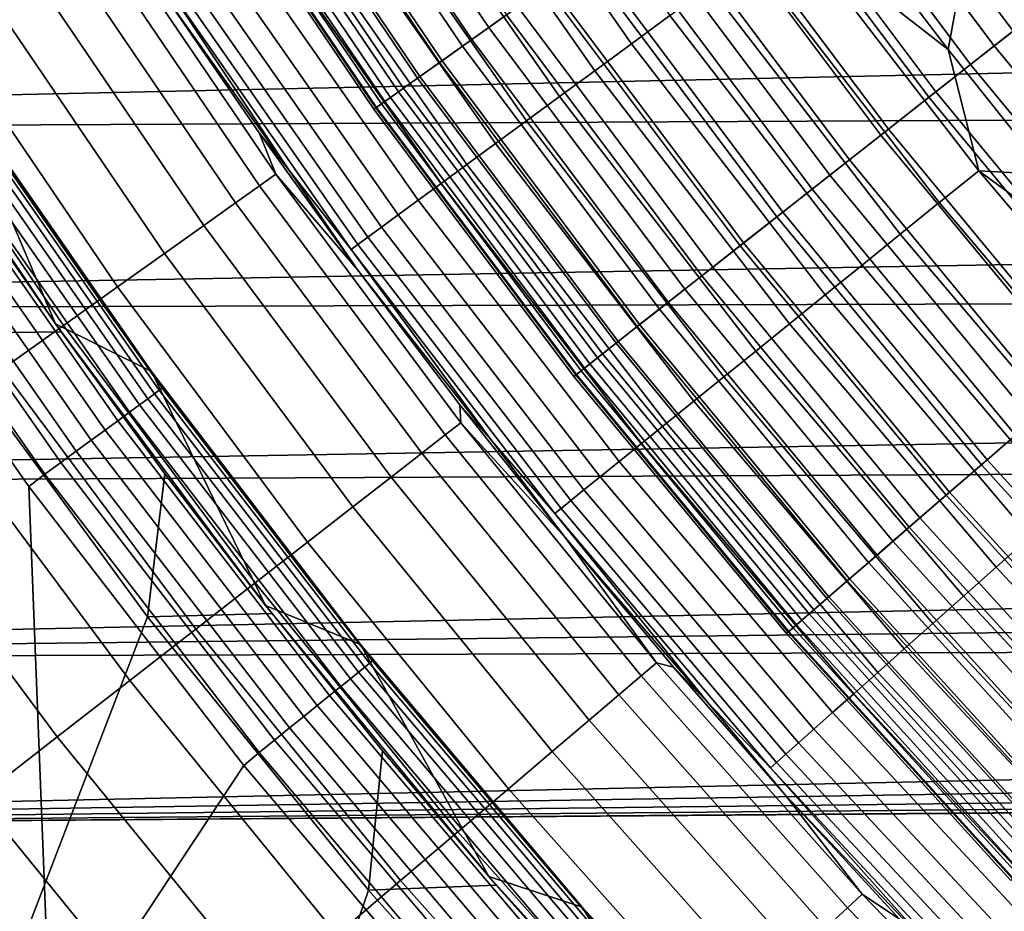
# Model space of a CAD drawing. Header units: metres. Extents: x -109 to 109, y -342 to 66.
# Tile 186 of 512: x -18.17 to -15.22, y -14.58 to -11.91. Entities that reach past the tile are written whole.
import ezdxf

# ---------------------------------------------------------------- set-up
doc = ezdxf.new("R2010")
doc.units = ezdxf.units.M
doc.layers.add('solid_K_24_62_16_000B91', color=7, linetype='CONTINUOUS')

msp = doc.modelspace()

# ---------------------------------------------------------------- linework, layer by layer
at = {"layer": 'solid_K_24_62_16_000B91'}
for points in [[(-15.260933, -11.3183, -31), (-15.386235, -12.002428, -31), (-15.67604, -11.621374, -31), (-15.53412, -10.940341, -31)], [(-16.67482, -11.874084, -31.644464), (-17.220924, -11.067216, -31.644464), (-17.310953, -11.125074, -31.770662), (-16.761993, -11.936162, -31.770662)], [(-16.813097, -11.972552, -64.657761), (-17.363729, -11.158992, -64.657761), (-17.256323, -11.089965, -64.913483), (-16.709095, -11.898493, -64.913483)], [(-15.248596, -11.991629, -66.200798), (-15.801909, -11.252489, -66.200798), (-15.610733, -11.116353, -66.36393), (-15.064114, -11.84655, -66.36393)], [(-15.742967, -11.210516, -31.026844), (-15.191717, -11.946898, -31.026844), (-15.062631, -11.845384, -31.006601), (-15.609196, -11.115257, -31.006601)], [(-16.761993, -11.936162, -31.770662), (-17.310953, -11.125074, -31.770662), (-17.391899, -11.177094, -31.905273), (-16.840372, -11.991975, -31.905273)], [(-16.334164, -11.984884, -30.8384), (-16.87797, -11.206093, -30.8384), (-16.759264, -11.127278, -30.896017), (-16.219284, -11.900593, -30.896017)], [(-16.840372, -11.991975, -31.905273), (-17.391899, -11.177094, -31.905273), (-17.463207, -11.222921, -32.047379), (-16.909418, -12.041142, -32.047379)], [(-16.901957, -12.035829, -64.393578), (-17.4555, -11.217969, -64.393578), (-17.363729, -11.158992, -64.657761), (-16.813097, -11.972552, -64.657761)], [(-16.444662, -12.065961, -30.768835), (-16.992147, -11.2819, -30.768835), (-16.87797, -11.206093, -30.8384), (-16.334164, -11.984884, -30.8384)], [(-16.975224, -12.088001, -64.122269), (-17.531166, -11.266596, -64.122269), (-17.4555, -11.217969, -64.393578), (-16.901957, -12.035829, -64.393578)], [(-16.909418, -12.041142, -32.047379), (-17.463207, -11.222921, -32.047379), (-17.524389, -11.26224, -32.196003), (-16.96866, -12.083328, -32.196003)], [(-15.191717, -11.946898, -31.026844), (-15.742967, -11.210516, -31.026844), (-15.874917, -11.304478, -31.060593), (-15.319048, -12.047032, -31.060593)], [(-16.96866, -12.083328, -32.196003), (-17.524389, -11.26224, -32.196003), (-17.575026, -11.294784, -32.350132), (-17.017693, -12.118243, -32.350132)], [(-15.42345, -12.129135, -66.021317), (-15.983109, -11.38152, -66.021317), (-15.801909, -11.252489, -66.200798), (-15.248596, -11.991629, -66.200798)], [(-17.017693, -12.118243, -32.350132), (-17.575026, -11.294784, -32.350132), (-17.614771, -11.320327, -32.508709), (-17.056177, -12.145649, -32.508709)], [(-17.03252, -12.128802, -63.845238), (-17.59034, -11.304625, -63.845238), (-17.531166, -11.266596, -64.122269), (-16.975224, -12.088001, -64.122269)], [(-16.549974, -12.143231, -30.687834), (-17.100964, -11.35415, -30.687834), (-16.992147, -11.2819, -30.768835), (-16.444662, -12.065961, -30.768835)], [(-17.056177, -12.145649, -32.508709), (-17.614771, -11.320327, -32.508709), (-17.643354, -11.338696, -32.670647), (-17.083853, -12.165357, -32.670647)], [(-17.073557, -12.158025, -63.563889), (-17.632719, -11.331861, -63.563889), (-17.59034, -11.304625, -63.845238), (-17.03252, -12.128802, -63.845238)], [(-15.319048, -12.047032, -31.060593), (-15.874917, -11.304478, -31.060593), (-16.004145, -11.3965, -31.107615), (-15.443749, -12.145099, -31.107615)], [(-14.978582, -11.689397, -31), (-15.087103, -12.376344, -31), (-15.386235, -12.002428, -31), (-15.260933, -11.3183, -31)], [(-17.658091, -11.348166, -63.279659), (-17.098122, -12.175517, -63.279659), (-17.106094, -12.181195, -63), (-17.666325, -11.353457, -63)], [(-17.100531, -12.177233, -32.834843), (-17.660578, -11.349764, -32.834843), (-17.666325, -11.353456, -33), (-17.106096, -12.181194, -33)], [(-17.106096, -12.181194, -33), (-17.666325, -11.353456, -33), (-17.666325, -11.353457, -63), (-17.106094, -12.181195, -63)], [(-17.083853, -12.165357, -32.670647), (-17.643354, -11.338696, -32.670647), (-17.660578, -11.349764, -32.834843), (-17.100531, -12.177233, -32.834843)], [(-17.098122, -12.175517, -63.279659), (-17.658091, -11.348166, -63.279659), (-17.632719, -11.331861, -63.563889), (-17.073557, -12.158025, -63.563889)], [(-16.64933, -12.216132, -30.595985), (-17.203629, -11.422313, -30.595985), (-17.100964, -11.35415, -30.687834), (-16.549974, -12.143231, -30.687834)], [(-15.587784, -12.258368, -65.826408), (-16.153404, -11.502788, -65.826408), (-15.983109, -11.38152, -66.021317), (-15.42345, -12.129135, -66.021317)], [(-15.443749, -12.145099, -31.107615), (-16.004145, -11.3965, -31.107615), (-16.129763, -11.485951, -31.167591), (-15.564969, -12.240427, -31.167591)], [(-16.742006, -12.284131, -30.493958), (-17.299391, -11.485894, -30.493958), (-17.203629, -11.422313, -30.595985), (-16.64933, -12.216132, -30.595985)], [(-16.827328, -12.346734, -30.382496), (-17.387552, -11.544429, -30.382496), (-17.299391, -11.485894, -30.493958), (-16.742006, -12.284131, -30.493958)], [(-15.564969, -12.240427, -31.167591), (-16.129763, -11.485951, -31.167591), (-16.250912, -11.572222, -31.240108), (-15.681876, -12.332364, -31.240108)], [(-5.297996, -11.518956, 84.926178), (-23.801596, -11.715426, 84.926178), (-23.530216, -12.254224, 84.926178), (-5.033779, -11.850272, 84.926178)], [(-17.745953, -11.782389, -29.41346), (-17.360952, -12.362662, -29.262819), (-17.736166, -11.83395, -29.010334), (-17.929531, -11.522587, -29.262819)], [(-15.740756, -12.378668, -65.617065), (-16.311928, -11.615671, -65.617065), (-16.153404, -11.502788, -65.826408), (-15.587784, -12.258368, -65.826408)], [(-16.904671, -12.403483, -30.262415), (-17.46747, -11.59749, -30.262415), (-17.387552, -11.544429, -30.382496), (-16.827328, -12.346734, -30.382496)], [(-15.681876, -12.332364, -31.240108), (-16.250912, -11.572222, -31.240108), (-16.366764, -11.65472, -31.324673), (-15.793673, -12.420281, -31.324673)], [(-17.920778, -11.608623, -28.532835), (-17.39966, -12.376036, -28.532835), (-17.448378, -12.410685, -28.045769), (-17.970955, -11.641123, -28.045769)], [(-17.39966, -12.376036, -28.532835), (-17.920778, -11.608623, -28.532835), (-17.736166, -11.83395, -29.010334), (-17.450008, -12.251987, -29.010334)], [(-16.973475, -12.453966, -30.134586), (-17.538565, -11.644693, -30.134586), (-17.46747, -11.59749, -30.262415), (-16.904671, -12.403483, -30.262415)], [(-15.881588, -12.489419, -65.394363), (-16.45787, -11.719596, -65.394363), (-16.311928, -11.615671, -65.617065), (-15.740756, -12.378668, -65.617065)], [(-17.970955, -11.641123, -28.045769), (-17.448378, -12.410685, -28.045769), (-17.520464, -12.461957, -27.563086), (-18.0452, -11.689216, -27.563086)], [(-17.033234, -12.497814, -29.999943), (-17.600313, -11.685691, -29.999943), (-17.538565, -11.644693, -30.134586), (-16.973475, -12.453966, -30.134586)], [(-15.41262, -12.460962, -30.973827), (-15.979753, -11.724842, -30.973827), (-15.85685, -11.634665, -30.993452), (-15.294078, -12.365123, -30.993452)], [(-15.85685, -11.634665, -30.993452), (-15.67604, -11.621374, -31), (-15.386235, -12.002428, -31)], [(-15.294078, -12.365123, -30.993452), (-15.85685, -11.634665, -30.993452), (-15.386235, -12.002428, -31)], [(-15.793673, -12.420281, -31.324673), (-16.366764, -11.65472, -31.324673), (-16.476526, -11.732881, -31.420704), (-15.89959, -12.503576, -31.420704)], [(-18.0452, -11.689216, -27.563086), (-17.520464, -12.461957, -27.563086), (-17.615671, -12.529674, -27.086475), (-18.143259, -11.752733, -27.086475)], [(-17.083515, -12.534707, -29.859468), (-17.652267, -11.720186, -29.859468), (-17.600313, -11.685691, -29.999943), (-17.033234, -12.497814, -29.999943)], [(-17.123951, -12.564376, -29.714186), (-17.69405, -11.747928, -29.714186), (-17.652267, -11.720186, -29.859468), (-17.083515, -12.534707, -29.859468)], [(-16.00956, -12.590056, -65.159439), (-16.590485, -11.814031, -65.159439), (-16.45787, -11.719596, -65.394363), (-15.881588, -12.489419, -65.394363)], [(-15.89959, -12.503576, -31.420704), (-16.476526, -11.732881, -31.420704), (-16.579445, -11.80617, -31.527544), (-15.998906, -12.581679, -31.527544)], [(-15.529427, -12.5554, -30.941269), (-16.100859, -11.813702, -30.941269), (-15.979753, -11.724842, -30.973827), (-15.41262, -12.460962, -30.973827)], [(-18.143259, -11.752733, -27.086475), (-17.615671, -12.529674, -27.086475), (-17.733664, -12.613597, -26.617601), (-18.264786, -11.831453, -26.617601)], [(-17.154245, -12.586605, -29.565153), (-17.725355, -11.768712, -29.565153), (-17.69405, -11.747928, -29.714186), (-17.123951, -12.564376, -29.714186)], [(-17.174181, -12.601232, -29.41346), (-17.745953, -11.782389, -29.41346), (-17.725355, -11.768712, -29.565153), (-17.154245, -12.586605, -29.565153)], [(-17.174181, -12.601232, -29.41346), (-17.360952, -12.362662, -29.262819), (-17.745953, -11.782389, -29.41346)], [(-16.124016, -12.680067, -64.913483), (-16.709095, -11.898493, -64.913483), (-16.590485, -11.814031, -65.159439), (-16.00956, -12.590056, -65.159439)], [(-15.998906, -12.581679, -31.527544), (-16.579445, -11.80617, -31.527544), (-16.67482, -11.874084, -31.644464), (-16.09094, -12.654056, -31.644464)], [(-15.643649, -12.647748, -30.896017), (-16.219284, -11.900593, -30.896017), (-16.100859, -11.813702, -30.941269), (-15.529427, -12.5554, -30.941269)], [(-4.748883, -12.163975, 84.926178), (-5.033779, -11.850272, 84.926178), (-23.530216, -12.254224, 84.926178)], [(-18.264786, -11.831453, -26.617601), (-17.733664, -12.613597, -26.617601), (-17.874029, -12.713435, -26.158104), (-18.409355, -11.9251, -26.158104)], [(-17.450008, -12.251987, -29.010334), (-17.736166, -11.83395, -29.010334), (-17.360952, -12.362662, -29.262819)], [(-14.66074, -12.703604, -66.200798), (-15.248596, -11.991629, -66.200798), (-15.064114, -11.84655, -66.36393), (-14.48337, -12.549911, -66.36393)], [(-16.09094, -12.654056, -31.644464), (-16.67482, -11.874084, -31.644464), (-16.761993, -11.936162, -31.770662), (-16.175062, -12.72021, -31.770662)], [(-16.224377, -12.75899, -64.657761), (-16.813097, -11.972552, -64.657761), (-16.709095, -11.898493, -64.913483), (-16.124016, -12.680067, -64.913483)], [(-15.754452, -12.737331, -30.8384), (-16.334164, -11.984884, -30.8384), (-16.219284, -11.900593, -30.896017), (-15.643649, -12.647748, -30.896017)], [(-18.409355, -11.9251, -26.158104), (-17.874029, -12.713435, -26.158104), (-18.036278, -12.828838, -25.709589), (-18.576464, -12.033347, -25.709589)], [(-16.175062, -12.72021, -31.770662), (-16.761993, -11.936162, -31.770662), (-16.840372, -11.991975, -31.905273), (-16.250696, -12.779689, -31.905273)], [(-18.648438, -11.952333, 37.599998), (-18.36026, -12.120266, 37.75), (-18.059853, -12.824361, 37.599998)], [(-18.343445, -12.415335, 34.900002), (-18.633629, -11.975408, 34.900002), (-18.648438, -11.952333, 37.599998), (-18.059853, -12.824361, 37.599998)], [(-16.310125, -12.826424, -64.393578), (-16.901957, -12.035829, -64.393578), (-16.813097, -11.972552, -64.657761), (-16.224377, -12.75899, -64.657761)], [(-14.606054, -12.656218, -31.026844), (-15.191717, -11.946898, -31.026844), (-15.319048, -12.047032, -31.060593), (-14.728476, -12.762297, -31.060593)], [(-16.250696, -12.779689, -31.905273), (-16.840372, -11.991975, -31.905273), (-16.909418, -12.041142, -32.047379), (-16.317326, -12.832087, -32.047379)], [(-15.861029, -12.823498, -30.768835), (-16.444662, -12.065961, -30.768835), (-16.334164, -11.984884, -30.8384), (-15.754452, -12.737331, -30.8384)], [(-14.828854, -12.849275, -66.021317), (-15.42345, -12.129135, -66.021317), (-15.248596, -11.991629, -66.200798), (-14.66074, -12.703604, -66.200798)], [(-15.294078, -12.365123, -30.993452), (-15.386235, -12.002428, -31), (-15.087103, -12.376344, -31)], [(-18.576464, -12.033347, -25.709589), (-18.036278, -12.828838, -25.709589), (-18.219843, -12.959404, -25.273624), (-18.765526, -12.155816, -25.273624)], [(-16.380825, -12.882024, -64.122269), (-16.975224, -12.088001, -64.122269), (-16.901957, -12.035829, -64.393578), (-16.310125, -12.826424, -64.393578)], [(-16.317326, -12.832087, -32.047379), (-16.909418, -12.041142, -32.047379), (-16.96866, -12.083328, -32.196003), (-16.374493, -12.877044, -32.196003)], [(-14.728476, -12.762297, -31.060593), (-15.319048, -12.047032, -31.060593), (-15.443749, -12.145099, -31.107615), (-14.84837, -12.866186, -31.107615)], [(-16.436117, -12.925505, -63.845238), (-17.03252, -12.128802, -63.845238), (-16.975224, -12.088001, -64.122269), (-16.380825, -12.882024, -64.122269)], [(-16.374493, -12.877044, -32.196003), (-16.96866, -12.083328, -32.196003), (-17.017693, -12.118243, -32.350132), (-16.421808, -12.914252, -32.350132)], [(-15.962603, -12.905619, -30.687834), (-16.549974, -12.143231, -30.687834), (-16.444662, -12.065961, -30.768835), (-15.861029, -12.823498, -30.768835)], [(-17.772726, -12.966502, 37.75), (-18.36026, -12.120266, 37.75), (-18.219284, -12.331167, 34.5), (-17.920671, -12.761251, 34.5)], [(-18.059853, -12.824361, 37.599998), (-18.36026, -12.120266, 37.75), (-17.772726, -12.966502, 37.75)], [(-16.421808, -12.914252, -32.350132), (-17.017693, -12.118243, -32.350132), (-17.056177, -12.145649, -32.508709), (-16.458944, -12.943458, -32.508709)], [(-16.458944, -12.943458, -32.508709), (-17.056177, -12.145649, -32.508709), (-17.083853, -12.165357, -32.670647), (-16.485653, -12.96446, -32.670647)], [(-16.475716, -12.956646, -63.563889), (-17.073557, -12.158025, -63.563889), (-17.03252, -12.128802, -63.845238), (-16.436117, -12.925505, -63.845238)], [(-16.058434, -12.983097, -30.595985), (-16.64933, -12.216132, -30.595985), (-16.549974, -12.143231, -30.687834), (-15.962603, -12.905619, -30.687834)], [(-14.986851, -12.98618, -65.826408), (-15.587784, -12.258368, -65.826408), (-15.42345, -12.129135, -66.021317), (-14.828854, -12.849275, -66.021317)], [(-14.84837, -12.866186, -31.107615), (-15.443749, -12.145099, -31.107615), (-15.564969, -12.240427, -31.167591), (-14.964916, -12.967174, -31.167591)], [(-4.748883, -12.163975, 84.926178), (-23.530216, -12.254224, 84.926178), (-23.246613, -12.786764, 84.926178), (-4.444476, -12.458776, 84.926178)], [(-18.35498, -12.186751, 34.323208), (-17.763586, -13.033696, 34.323208), (-17.749142, -13.023098, 34.380928), (-18.340055, -12.176842, 34.380928)], [(-18.340055, -12.176842, 34.380928), (-17.749142, -13.023098, 34.380928), (-17.740419, -13.016698, 34.440392), (-18.331043, -12.170857, 34.440392)], [(-18.331043, -12.170857, 34.440392), (-17.740419, -13.016698, 34.440392), (-18.219284, -12.331167, 34.5)], [(-16.501745, -12.977116, -32.834843), (-17.100531, -12.177233, -32.834843), (-17.106096, -12.181194, -33), (-16.507116, -12.981338, -33)], [(-17.098122, -12.175517, -63.279659), (-16.49942, -12.975288, -63.279659), (-16.507114, -12.981339, -63), (-17.106094, -12.181195, -63)], [(-16.485653, -12.96446, -32.670647), (-17.083853, -12.165357, -32.670647), (-17.100531, -12.177233, -32.834843), (-16.501745, -12.977116, -32.834843)], [(-16.49942, -12.975288, -63.279659), (-17.098122, -12.175517, -63.279659), (-17.073557, -12.158025, -63.563889), (-16.475716, -12.956646, -63.563889)], [(-18.401608, -12.21771, 34.216316), (-17.80871, -13.066806, 34.216316), (-17.783539, -13.048336, 34.268066), (-18.375599, -12.20044, 34.268066)], [(-18.375599, -12.20044, 34.268066), (-17.783539, -13.048336, 34.268066), (-17.763586, -13.033696, 34.323208), (-18.35498, -12.186751, 34.323208)], [(-16.507116, -12.981338, -33), (-17.106096, -12.181194, -33), (-17.106094, -12.181195, -63), (-16.507114, -12.981339, -63)], [(-18.468208, -12.261929, 34.125946), (-17.873167, -13.114099, 34.125946), (-17.838732, -13.088834, 34.168709), (-18.432629, -12.238306, 34.168709)], [(-18.432629, -12.238306, 34.168709), (-17.838732, -13.088834, 34.168709), (-17.80871, -13.066806, 34.216316), (-18.401608, -12.21771, 34.216316)], [(-16.14782, -13.055366, -30.493958), (-16.742006, -12.284131, -30.493958), (-16.64933, -12.216132, -30.595985), (-16.058434, -12.983097, -30.595985)], [(-18.507828, -12.288234, 34.088646), (-17.911509, -13.142232, 34.088646), (-17.873167, -13.114099, 34.125946), (-18.468208, -12.261929, 34.125946)], [(-17.153999, -12.663108, -29.010334), (-17.450008, -12.251987, -29.010334), (-17.360952, -12.362662, -29.262819)], [(-17.39966, -12.376036, -28.532835), (-17.450008, -12.251987, -29.010334), (-17.153999, -12.663108, -29.010334)], [(-15.133926, -13.113622, -65.617065), (-15.740756, -12.378668, -65.617065), (-15.587784, -12.258368, -65.826408), (-14.986851, -12.98618, -65.826408)], [(-14.964916, -12.967174, -31.167591), (-15.564969, -12.240427, -31.167591), (-15.681876, -12.332364, -31.240108), (-15.077317, -13.064569, -31.240108)], [(-18.550907, -12.316835, 34.057358), (-17.953199, -13.172821, 34.057358), (-17.911509, -13.142232, 34.088646), (-18.507828, -12.288234, 34.088646)], [(-16.230114, -13.121899, -30.382496), (-16.827328, -12.346734, -30.382496), (-16.742006, -12.284131, -30.493958), (-16.14782, -13.055366, -30.493958)], [(-18.596815, -12.347317, 34.032536), (-17.997629, -13.20542, 34.032536), (-17.953199, -13.172821, 34.057358), (-18.550907, -12.316835, 34.057358)], [(-18.644884, -12.379232, 34.014545), (-18.044149, -13.239553, 34.014545), (-17.997629, -13.20542, 34.032536), (-18.596815, -12.347317, 34.032536)], [(-17.740419, -13.016698, 34.440392), (-17.920671, -12.761251, 34.5), (-18.219284, -12.331167, 34.5)], [(-16.304712, -13.182211, -30.262415), (-16.904671, -12.403483, -30.262415), (-16.827328, -12.346734, -30.382496), (-16.230114, -13.121899, -30.382496)], [(-15.077317, -13.064569, -31.240108), (-15.681876, -12.332364, -31.240108), (-15.793673, -12.420281, -31.324673), (-15.184802, -13.157706, -31.324673)], [(-18.69441, -12.412115, 34.003647), (-18.092079, -13.274722, 34.003647), (-18.044149, -13.239553, 34.014545), (-18.644884, -12.379232, 34.014545)], [(-17.39966, -12.376036, -28.532835), (-16.845703, -13.12009, -28.532835), (-16.892868, -13.156822, -28.045769), (-17.448378, -12.410685, -28.045769)], [(-16.845703, -13.12009, -28.532835), (-17.39966, -12.376036, -28.532835), (-17.153999, -12.663108, -29.010334), (-16.848307, -13.06708, -29.010334)], [(-17.174181, -12.601232, -29.41346), (-16.753042, -13.174735, -29.262819), (-17.153999, -12.663108, -29.010334), (-17.360952, -12.362662, -29.262819)], [(-15.269329, -13.230948, -65.394363), (-15.881588, -12.489419, -65.394363), (-15.740756, -12.378668, -65.617065), (-15.133926, -13.113622, -65.617065)], [(-14.811605, -13.169691, -30.973827), (-15.41262, -12.460962, -30.973827), (-15.294078, -12.365123, -30.993452), (-14.697687, -13.0684, -30.993452)], [(-15.294078, -12.365123, -30.993452), (-15.087103, -12.376344, -31), (-14.778934, -12.742746, -31)], [(-14.697687, -13.0684, -30.993452), (-15.294078, -12.365123, -30.993452), (-14.778934, -12.742746, -31)], [(-18.69441, -12.412115, 34.003647), (-18.743938, -12.446476, 34), (-18.139885, -13.311446, 34), (-18.092079, -13.274722, 34.003647)], [(-18.406809, -12.852705, 34.599998), (-18.343445, -12.415335, 34.900002), (-18.04299, -12.848073, 34.900002)], [(-18.04299, -12.848073, 34.900002), (-18.343445, -12.415335, 34.900002), (-18.059853, -12.824361, 37.599998)], [(-17.448378, -12.410685, -28.045769), (-16.892868, -13.156822, -28.045769), (-16.96266, -13.211177, -27.563086), (-17.520464, -12.461957, -27.563086)], [(-16.371073, -13.235863, -30.134586), (-16.973475, -12.453966, -30.134586), (-16.904671, -12.403483, -30.262415), (-16.304712, -13.182211, -30.262415)], [(-15.184802, -13.157706, -31.324673), (-15.793673, -12.420281, -31.324673), (-15.89959, -12.503576, -31.420704), (-15.286637, -13.245947, -31.420704)], [(-4.1218, -12.733474, 84.926178), (-4.444476, -12.458776, 84.926178), (-23.246613, -12.786764, 84.926178)], [(-18.139885, -13.311446, 34), (-18.743938, -12.446476, 34), (-18.747402, -14.16986, 34), (-18.072548, -15.021085, 34)], [(-17.520464, -12.461957, -27.563086), (-16.96266, -13.211177, -27.563086), (-17.054836, -13.282965, -27.086475), (-17.615671, -12.529674, -27.086475)], [(-16.428711, -13.282464, -29.999943), (-17.033234, -12.497814, -29.999943), (-16.973475, -12.453966, -30.134586), (-16.371073, -13.235863, -30.134586)], [(-14.923859, -13.2695, -30.941269), (-15.529427, -12.5554, -30.941269), (-15.41262, -12.460962, -30.973827), (-14.811605, -13.169691, -30.973827)], [(-16.477207, -13.321672, -29.859468), (-17.083515, -12.534707, -29.859468), (-17.033234, -12.497814, -29.999943), (-16.428711, -13.282464, -29.999943)], [(-15.392366, -13.337562, -65.159439), (-16.00956, -12.590056, -65.159439), (-15.881588, -12.489419, -65.394363), (-15.269329, -13.230948, -65.394363)], [(-15.286637, -13.245947, -31.420704), (-15.89959, -12.503576, -31.420704), (-15.998906, -12.581679, -31.527544), (-15.382125, -13.328687, -31.527544)], [(-17.615671, -12.529674, -27.086475), (-17.054836, -13.282965, -27.086475), (-17.169071, -13.371935, -26.617601), (-17.733664, -12.613597, -26.617601)], [(-16.516209, -13.353205, -29.714186), (-17.123951, -12.564376, -29.714186), (-17.083515, -12.534707, -29.859468), (-16.477207, -13.321672, -29.859468)], [(-15.033626, -13.3671, -30.896017), (-15.643649, -12.647748, -30.896017), (-15.529427, -12.5554, -30.941269), (-14.923859, -13.2695, -30.941269)], [(-16.564657, -13.392374, -29.41346), (-17.174181, -12.601232, -29.41346), (-17.154245, -12.586605, -29.565153), (-16.545429, -13.376829, -29.565153)], [(-16.545429, -13.376829, -29.565153), (-17.154245, -12.586605, -29.565153), (-17.123951, -12.564376, -29.714186), (-16.516209, -13.353205, -29.714186)], [(-15.502412, -13.432917, -64.913483), (-16.124016, -12.680067, -64.913483), (-16.00956, -12.590056, -65.159439), (-15.392366, -13.337562, -65.159439)], [(-15.382125, -13.328687, -31.527544), (-15.998906, -12.581679, -31.527544), (-16.09094, -12.654056, -31.644464), (-15.470611, -13.40536, -31.644464)], [(-17.733664, -12.613597, -26.617601), (-17.169071, -13.371935, -26.617601), (-17.304968, -13.477776, -26.158104), (-17.874029, -12.713435, -26.158104)], [(-16.564657, -13.392374, -29.41346), (-16.753042, -13.174735, -29.262819), (-17.174181, -12.601232, -29.41346)], [(-15.140109, -13.461778, -30.8384), (-15.754452, -12.737331, -30.8384), (-15.643649, -12.647748, -30.896017), (-15.033626, -13.3671, -30.896017)], [(-16.848307, -13.06708, -29.010334), (-17.153999, -12.663108, -29.010334), (-16.753042, -13.174735, -29.262819)], [(-15.598902, -13.516525, -64.657761), (-16.224377, -12.75899, -64.657761), (-16.124016, -12.680067, -64.913483), (-15.502412, -13.432917, -64.913483)], [(-15.470611, -13.40536, -31.644464), (-16.09094, -12.654056, -31.644464), (-16.175062, -12.72021, -31.770662), (-15.55149, -13.475443, -31.770662)], [(-4.1218, -12.733474, 84.926178), (-23.246613, -12.786764, 84.926178), (-22.950975, -13.312672, 84.926178), (-3.782184, -12.986938, 84.926178)], [(-17.874029, -12.713435, -26.158104), (-17.304968, -13.477776, -26.158104), (-17.462051, -13.600117, -25.709589), (-18.036278, -12.828838, -25.709589)], [(-15.55149, -13.475443, -31.770662), (-16.175062, -12.72021, -31.770662), (-16.250696, -12.779689, -31.905273), (-15.624208, -13.538453, -31.905273)], [(-15.24253, -13.552846, -30.768835), (-15.861029, -12.823498, -30.768835), (-15.754452, -12.737331, -30.8384), (-15.140109, -13.461778, -30.8384)], [(-17.740419, -13.016698, 34.440392), (-17.611908, -13.184109, 34.5), (-17.772726, -12.966502, 37.75), (-17.920671, -12.761251, 34.5)], [(-15.681345, -13.587963, -64.393578), (-16.310125, -12.826424, -64.393578), (-16.224377, -12.75899, -64.657761), (-15.598902, -13.516525, -64.657761)], [(-15.624208, -13.538453, -31.905273), (-16.250696, -12.779689, -31.905273), (-16.317326, -12.832087, -32.047379), (-15.688269, -13.593962, -32.047379)], [(-18.036278, -12.828838, -25.709589), (-17.462051, -13.600117, -25.709589), (-17.639772, -13.738531, -25.273624), (-18.219843, -12.959404, -25.273624)], [(-18.059853, -12.824361, 37.599998), (-17.772726, -12.966502, 37.75), (-17.43059, -13.667373, 37.599998)], [(-17.732145, -13.27379, 34.900002), (-18.04299, -12.848073, 34.900002), (-18.059853, -12.824361, 37.599998), (-17.43059, -13.667373, 37.599998)], [(-15.74932, -13.646864, -64.122269), (-16.380825, -12.882024, -64.122269), (-16.310125, -12.826424, -64.393578), (-15.681345, -13.587963, -64.393578)], [(-15.340142, -13.639638, -30.687834), (-15.962603, -12.905619, -30.687834), (-15.861029, -12.823498, -30.768835), (-15.24253, -13.552846, -30.768835)], [(-17.784119, -13.701372, 34.599998), (-18.386925, -15.268626, 34.599998), (-19.072733, -14.402808, 34.599998), (-18.406809, -12.852705, 34.599998)], [(-17.784119, -13.701372, 34.599998), (-18.406809, -12.852705, 34.599998), (-18.04299, -12.848073, 34.900002), (-17.732145, -13.27379, 34.900002)], [(-15.688269, -13.593962, -32.047379), (-16.317326, -12.832087, -32.047379), (-16.374493, -12.877044, -32.196003), (-15.743232, -13.641588, -32.196003)], [(-15.80248, -13.692926, -63.845238), (-16.436117, -12.925505, -63.845238), (-16.380825, -12.882024, -64.122269), (-15.74932, -13.646864, -64.122269)], [(-15.743232, -13.641588, -32.196003), (-16.374493, -12.877044, -32.196003), (-16.421808, -12.914252, -32.350132), (-15.788722, -13.681005, -32.350132)], [(-15.788722, -13.681005, -32.350132), (-16.421808, -12.914252, -32.350132), (-16.458944, -12.943458, -32.508709), (-15.824429, -13.711946, -32.508709)], [(-15.432236, -13.721522, -30.595985), (-16.058434, -12.983097, -30.595985), (-15.962603, -12.905619, -30.687834), (-15.340142, -13.639638, -30.687834)], [(-15.824429, -13.711946, -32.508709), (-16.458944, -12.943458, -32.508709), (-16.485653, -12.96446, -32.670647), (-15.850105, -13.734195, -32.670647)], [(-15.840552, -13.725917, -63.563889), (-16.475716, -12.956646, -63.563889), (-16.436117, -12.925505, -63.845238), (-15.80248, -13.692926, -63.845238)], [(-18.219843, -12.959404, -25.273624), (-17.639772, -13.738531, -25.273624), (-17.837509, -13.892535, -24.851734), (-18.424082, -13.104673, -24.851734)], [(-17.146221, -13.784306, 37.75), (-17.772726, -12.966502, 37.75), (-17.611908, -13.184109, 34.5), (-17.293169, -13.599498, 34.5)], [(-17.43059, -13.667373, 37.599998), (-17.772726, -12.966502, 37.75), (-17.146221, -13.784306, 37.75)], [(-16.49942, -12.975288, -63.279659), (-15.863343, -13.745666, -63.279659), (-15.870741, -13.752075, -63), (-16.507114, -12.981339, -63)], [(-15.850105, -13.734195, -32.670647), (-16.485653, -12.96446, -32.670647), (-16.501745, -12.977116, -32.834843), (-15.865579, -13.747602, -32.834843)], [(-15.863343, -13.745666, -63.279659), (-16.49942, -12.975288, -63.279659), (-16.475716, -12.956646, -63.563889), (-15.840552, -13.725917, -63.563889)], [(-3.427021, -13.218124, 84.926178), (-3.782184, -12.986938, 84.926178), (-22.950975, -13.312672, 84.926178)], [(-15.865579, -13.747602, -32.834843), (-16.501745, -12.977116, -32.834843), (-16.507116, -12.981338, -33), (-15.870742, -13.752074, -33)], [(-15.870742, -13.752074, -33), (-16.507116, -12.981338, -33), (-16.507114, -12.981339, -63), (-15.870741, -13.752075, -63)], [(-15.518137, -13.797901, -30.493958), (-16.14782, -13.055366, -30.493958), (-16.058434, -12.983097, -30.595985), (-15.432236, -13.721522, -30.595985)], [(-17.783539, -13.048336, 34.268066), (-17.152388, -13.86755, 34.268066), (-17.133142, -13.85199, 34.323208), (-17.763586, -13.033696, 34.323208)], [(-17.763586, -13.033696, 34.323208), (-17.133142, -13.85199, 34.323208), (-17.119211, -13.840727, 34.380928), (-17.749142, -13.023098, 34.380928)], [(-17.749142, -13.023098, 34.380928), (-17.119211, -13.840727, 34.380928), (-17.110798, -13.833925, 34.440392), (-17.740419, -13.016698, 34.440392)], [(-17.740419, -13.016698, 34.440392), (-17.110798, -13.833925, 34.440392), (-17.611908, -13.184109, 34.5)], [(-17.80871, -13.066806, 34.216316), (-17.176666, -13.887178, 34.216316), (-17.152388, -13.86755, 34.268066), (-17.783539, -13.048336, 34.268066)], [(-15.597221, -13.868218, -30.382496), (-16.230114, -13.121899, -30.382496), (-16.14782, -13.055366, -30.493958), (-15.518137, -13.797901, -30.493958)], [(-17.873167, -13.114099, 34.125946), (-17.238834, -13.937441, 34.125946), (-17.205622, -13.910589, 34.168709), (-17.838732, -13.088834, 34.168709)], [(-17.838732, -13.088834, 34.168709), (-17.205622, -13.910589, 34.168709), (-17.176666, -13.887178, 34.216316), (-17.80871, -13.066806, 34.216316)], [(-16.5331, -13.463675, -29.010334), (-16.848307, -13.06708, -29.010334), (-16.753042, -13.174735, -29.262819)], [(-16.845703, -13.12009, -28.532835), (-16.848307, -13.06708, -29.010334), (-16.5331, -13.463675, -29.010334)], [(-18.424082, -13.104673, -24.851734), (-17.837509, -13.892535, -24.851734), (-18.054571, -14.061591, -24.445395), (-18.648281, -13.264142, -24.445395)], [(-17.911509, -13.142232, 34.088646), (-17.275816, -13.96734, 34.088646), (-17.238834, -13.937441, 34.125946), (-17.873167, -13.114099, 34.125946)], [(-16.845703, -13.12009, -28.532835), (-16.259951, -13.839381, -28.532835), (-16.305475, -13.878128, -28.045769), (-16.892868, -13.156822, -28.045769)], [(-16.845703, -13.12009, -28.532835), (-16.5331, -13.463675, -29.010334), (-16.259951, -13.839381, -28.532835)], [(-15.668911, -13.931961, -30.262415), (-16.304712, -13.182211, -30.262415), (-16.230114, -13.121899, -30.382496), (-15.597221, -13.868218, -30.382496)], [(-14.62248, -13.942507, -65.394363), (-15.269329, -13.230948, -65.394363), (-15.133926, -13.113622, -65.617065), (-14.492814, -13.81887, -65.617065)], [(-17.953199, -13.172821, 34.057358), (-17.316027, -13.99985, 34.057358), (-17.275816, -13.96734, 34.088646), (-17.911509, -13.142232, 34.088646)], [(-17.997629, -13.20542, 34.032536), (-17.358879, -14.034496, 34.032536), (-17.316027, -13.99985, 34.057358), (-17.953199, -13.172821, 34.057358)], [(-16.892868, -13.156822, -28.045769), (-16.305475, -13.878128, -28.045769), (-16.372841, -13.935463, -27.563086), (-16.96266, -13.211177, -27.563086)], [(-16.564657, -13.392374, -29.41346), (-16.107182, -13.956963, -29.262819), (-16.5331, -13.463675, -29.010334), (-16.753042, -13.174735, -29.262819)], [(-15.732684, -13.988665, -30.134586), (-16.371073, -13.235863, -30.134586), (-16.304712, -13.182211, -30.262415), (-15.668911, -13.931961, -30.262415)], [(-14.541534, -13.865325, -31.324673), (-15.184802, -13.157706, -31.324673), (-15.286637, -13.245947, -31.420704), (-14.639055, -13.958311, -31.420704)], [(-18.044149, -13.239553, 34.014545), (-17.403748, -14.070772, 34.014545), (-17.358879, -14.034496, 34.032536), (-17.997629, -13.20542, 34.032536)], [(-17.110798, -13.833925, 34.440392), (-17.293169, -13.599498, 34.5), (-17.611908, -13.184109, 34.5)], [(-16.96266, -13.211177, -27.563086), (-16.372841, -13.935463, -27.563086), (-16.461811, -14.011187, -27.086475), (-17.054836, -13.282965, -27.086475)], [(-3.427021, -13.218124, 84.926178), (-22.950975, -13.312672, 84.926178), (-22.643448, -13.831715, 84.926178), (-3.057772, -13.426083, 84.926178)], [(-18.092079, -13.274722, 34.003647), (-17.449978, -14.108148, 34.003647), (-17.403748, -14.070772, 34.014545), (-18.044149, -13.239553, 34.014545)], [(-15.788075, -14.037915, -29.999943), (-16.428711, -13.282464, -29.999943), (-16.371073, -13.235863, -30.134586), (-15.732684, -13.988665, -30.134586)], [(-14.740306, -14.054853, -65.159439), (-15.392366, -13.337562, -65.159439), (-15.269329, -13.230948, -65.394363), (-14.62248, -13.942507, -65.394363)], [(-18.648281, -13.264142, -24.445395), (-18.054571, -14.061591, -24.445395), (-18.290197, -14.245106, -24.056023), (-18.891657, -13.437249, -24.056023)], [(-14.639055, -13.958311, -31.420704), (-15.286637, -13.245947, -31.420704), (-15.382125, -13.328687, -31.527544), (-14.730497, -14.045501, -31.527544)], [(-18.092079, -13.274722, 34.003647), (-18.139885, -13.311446, 34), (-17.495951, -14.147143, 34), (-17.449978, -14.108148, 34.003647)], [(-17.784119, -13.701372, 34.599998), (-17.732145, -13.27379, 34.900002), (-17.411108, -13.69218, 34.900002)], [(-17.411108, -13.69218, 34.900002), (-17.732145, -13.27379, 34.900002), (-17.43059, -13.667373, 37.599998)], [(-17.054836, -13.282965, -27.086475), (-16.461811, -14.011187, -27.086475), (-16.572075, -14.105034, -26.617601), (-17.169071, -13.371935, -26.617601)], [(-15.834681, -14.079354, -29.859468), (-16.477207, -13.321672, -29.859468), (-16.428711, -13.282464, -29.999943), (-15.788075, -14.037915, -29.999943)], [(-17.495951, -14.147143, 34), (-18.139885, -13.311446, 34), (-18.072548, -15.021085, 34)], [(-15.872161, -14.112679, -29.714186), (-16.516209, -13.353205, -29.714186), (-16.477207, -13.321672, -29.859468), (-15.834681, -14.079354, -29.859468)], [(-14.730497, -14.045501, -31.527544), (-15.382125, -13.328687, -31.527544), (-15.470611, -13.40536, -31.644464), (-14.815235, -14.126298, -31.644464)], [(-15.900242, -14.137648, -29.565153), (-16.545429, -13.376829, -29.565153), (-16.516209, -13.353205, -29.714186), (-15.872161, -14.112679, -29.714186)], [(-14.845689, -14.155335, -64.913483), (-15.502412, -13.432917, -64.913483), (-15.392366, -13.337562, -65.159439), (-14.740306, -14.054853, -65.159439)], [(-17.169071, -13.371935, -26.617601), (-16.572075, -14.105034, -26.617601), (-16.703247, -14.216678, -26.158104), (-17.304968, -13.477776, -26.158104)], [(-15.918719, -14.154078, -29.41346), (-16.564657, -13.392374, -29.41346), (-16.545429, -13.376829, -29.565153), (-15.900242, -14.137648, -29.565153)], [(-15.918719, -14.154078, -29.41346), (-16.107182, -13.956963, -29.262819), (-16.564657, -13.392374, -29.41346)], [(-14.815235, -14.126298, -31.644464), (-15.470611, -13.40536, -31.644464), (-15.55149, -13.475443, -31.770662), (-14.892688, -14.200149, -31.770662)], [(-2.675956, -13.609956, 84.926178), (-3.057772, -13.426083, 84.926178), (-22.643448, -13.831715, 84.926178)], [(-14.938091, -14.243442, -64.657761), (-15.598902, -13.516525, -64.657761), (-15.502412, -13.432917, -64.913483), (-14.845689, -14.155335, -64.913483)], [(-17.304968, -13.477776, -26.158104), (-16.703247, -14.216678, -26.158104), (-16.854868, -14.345726, -25.709589), (-17.462051, -13.600117, -25.709589)], [(-16.208563, -13.852671, -29.010334), (-16.5331, -13.463675, -29.010334), (-16.107182, -13.956963, -29.262819)], [(-16.259951, -13.839381, -28.532835), (-16.5331, -13.463675, -29.010334), (-16.208563, -13.852671, -29.010334)], [(-14.892688, -14.200149, -31.770662), (-15.55149, -13.475443, -31.770662), (-15.624208, -13.538453, -31.905273), (-14.962326, -14.266549, -31.905273)], [(-14.590524, -14.252401, -30.768835), (-15.24253, -13.552846, -30.768835), (-15.140109, -13.461778, -30.8384), (-14.492484, -14.156633, -30.8384)], [(-15.017042, -14.318721, -64.393578), (-15.681345, -13.587963, -64.393578), (-15.598902, -13.516525, -64.657761), (-14.938091, -14.243442, -64.657761)], [(-14.962326, -14.266549, -31.905273), (-15.624208, -13.538453, -31.905273), (-15.688269, -13.593962, -32.047379), (-15.023672, -14.325043, -32.047379)], [(-14.683962, -14.343674, -30.687834), (-15.340142, -13.639638, -30.687834), (-15.24253, -13.552846, -30.768835), (-14.590524, -14.252401, -30.768835)], [(-15.082137, -14.380789, -64.122269), (-15.74932, -13.646864, -64.122269), (-15.681345, -13.587963, -64.393578), (-15.017042, -14.318721, -64.393578)], [(-15.023672, -14.325043, -32.047379), (-15.688269, -13.593962, -32.047379), (-15.743232, -13.641588, -32.196003), (-15.076307, -14.37523, -32.196003)], [(-2.283144, -13.768988, 84.926178), (-2.675956, -13.609956, 84.926178), (-22.643448, -13.831715, 84.926178)], [(-17.462051, -13.600117, -25.709589), (-16.854868, -14.345726, -25.709589), (-17.026409, -14.49173, -25.273624), (-17.639772, -13.738531, -25.273624)], [(-17.110798, -13.833925, 34.440392), (-16.964634, -14.007184, 34.5), (-17.146221, -13.784306, 37.75), (-17.293169, -13.599498, 34.5)], [(-15.133045, -14.429329, -63.845238), (-15.80248, -13.692926, -63.845238), (-15.74932, -13.646864, -64.122269), (-15.082137, -14.380789, -64.122269)], [(-15.076307, -14.37523, -32.196003), (-15.743232, -13.641588, -32.196003), (-15.788722, -13.681005, -32.350132), (-15.11987, -14.416767, -32.350132)], [(-14.772115, -14.429784, -30.595985), (-15.432236, -13.721522, -30.595985), (-15.340142, -13.639638, -30.687834), (-14.683962, -14.343674, -30.687834)], [(-17.43059, -13.667373, 37.599998), (-17.146221, -13.784306, 37.75), (-16.762056, -14.479503, 37.599998)], [(-17.080208, -14.102802, 34.900002), (-17.411108, -13.69218, 34.900002), (-17.43059, -13.667373, 37.599998), (-16.762056, -14.479503, 37.599998)], [(-15.11987, -14.416767, -32.350132), (-15.788722, -13.681005, -32.350132), (-15.824429, -13.711946, -32.508709), (-15.154064, -14.44937, -32.508709)], [(-17.122087, -14.520212, 34.599998), (-17.662209, -16.10144, 34.599998), (-18.386925, -15.268626, 34.599998), (-17.784119, -13.701372, 34.599998)], [(-17.122087, -14.520212, 34.599998), (-17.784119, -13.701372, 34.599998), (-17.411108, -13.69218, 34.900002), (-17.080208, -14.102802, 34.900002)], [(-15.154064, -14.44937, -32.508709), (-15.824429, -13.711946, -32.508709), (-15.850105, -13.734195, -32.670647), (-15.178654, -14.472816, -32.670647)], [(-15.169505, -14.464093, -63.563889), (-15.840552, -13.725917, -63.563889), (-15.80248, -13.692926, -63.845238), (-15.133045, -14.429329, -63.845238)], [(-17.639772, -13.738531, -25.273624), (-17.026409, -14.49173, -25.273624), (-17.21727, -14.654177, -24.851734), (-17.837509, -13.892535, -24.851734)], [(-15.178654, -14.472816, -32.670647), (-15.850105, -13.734195, -32.670647), (-15.865579, -13.747602, -32.834843), (-15.193471, -14.486945, -32.834843)], [(-15.191331, -14.484904, -63.279659), (-15.863343, -13.745666, -63.279659), (-15.840552, -13.725917, -63.563889), (-15.169505, -14.464093, -63.563889)], [(-14.854342, -14.510106, -30.493958), (-15.518137, -13.797901, -30.493958), (-15.432236, -13.721522, -30.595985), (-14.772115, -14.429784, -30.595985)], [(-2.283144, -13.768988, 84.926178), (-22.643448, -13.831715, 84.926178), (-22.32416, -14.343652, 84.926178), (-1.880949, -13.902525, 84.926178)], [(-15.193471, -14.486945, -32.834843), (-15.865579, -13.747602, -32.834843), (-15.870742, -13.752074, -33), (-15.198416, -14.491658, -33)], [(-15.198416, -14.491658, -33), (-15.870742, -13.752074, -33), (-15.870741, -13.752075, -63), (-15.198415, -14.491659, -63)], [(-15.863343, -13.745666, -63.279659), (-15.191331, -14.484904, -63.279659), (-15.198415, -14.491659, -63), (-15.870741, -13.752075, -63)], [(-16.482119, -14.571882, 37.75), (-17.146221, -13.784306, 37.75), (-16.964634, -14.007184, 34.5), (-16.626492, -14.406936, 34.5)], [(-16.762056, -14.479503, 37.599998), (-17.146221, -13.784306, 37.75), (-16.482119, -14.571882, 37.75)], [(-14.930043, -14.584053, -30.382496), (-15.597221, -13.868218, -30.382496), (-15.518137, -13.797901, -30.493958), (-14.854342, -14.510106, -30.493958)], [(-17.152388, -13.86755, 34.268066), (-16.483532, -14.656279, 34.268066), (-16.465038, -14.639834, 34.323208), (-17.133142, -13.85199, 34.323208)], [(-17.133142, -13.85199, 34.323208), (-16.465038, -14.639834, 34.323208), (-16.451651, -14.627931, 34.380928), (-17.119211, -13.840727, 34.380928)], [(-17.119211, -13.840727, 34.380928), (-16.451651, -14.627931, 34.380928), (-16.443565, -14.620742, 34.440392), (-17.110798, -13.833925, 34.440392)], [(-17.110798, -13.833925, 34.440392), (-16.443565, -14.620742, 34.440392), (-16.964634, -14.007184, 34.5)], [(-16.259951, -13.839381, -28.532835), (-15.643508, -14.532553, -28.532835), (-15.687308, -14.57324, -28.045769), (-16.305475, -13.878128, -28.045769)], [(-15.643508, -14.532553, -28.532835), (-16.259951, -13.839381, -28.532835), (-16.208563, -13.852671, -29.010334), (-15.874874, -14.233846, -29.010334)], [(-15.874874, -14.233846, -29.010334), (-16.208563, -13.852671, -29.010334), (-16.107182, -13.956963, -29.262819)], [(-17.205622, -13.910589, 34.168709), (-16.534691, -14.701766, 34.168709), (-16.506865, -14.677024, 34.216316), (-17.176666, -13.887178, 34.216316)], [(-17.176666, -13.887178, 34.216316), (-16.506865, -14.677024, 34.216316), (-16.483532, -14.656279, 34.268066), (-17.152388, -13.86755, 34.268066)], [(-16.305475, -13.878128, -28.045769), (-15.687308, -14.57324, -28.045769), (-15.75212, -14.633448, -27.563086), (-16.372841, -13.935463, -27.563086)], [(-14.998667, -14.651086, -30.262415), (-15.668911, -13.931961, -30.262415), (-15.597221, -13.868218, -30.382496), (-14.930043, -14.584053, -30.382496)], [(-1.471028, -14.010018, 84.926178), (-1.880949, -13.902525, 84.926178), (-22.32416, -14.343652, 84.926178)], [(-17.837509, -13.892535, -24.851734), (-17.21727, -14.654177, -24.851734), (-17.426785, -14.8325, -24.445395), (-18.054571, -14.061591, -24.445395)], [(-17.238834, -13.937441, 34.125946), (-16.566607, -14.730145, 34.125946), (-16.534691, -14.701766, 34.168709), (-17.205622, -13.910589, 34.168709)], [(-17.275816, -13.96734, 34.088646), (-16.602146, -14.761744, 34.088646), (-16.566607, -14.730145, 34.125946), (-17.238834, -13.937441, 34.125946)], [(-16.372841, -13.935463, -27.563086), (-15.75212, -14.633448, -27.563086), (-15.837717, -14.712964, -27.086475), (-16.461811, -14.011187, -27.086475)], [(-15.059711, -14.710716, -30.134586), (-15.732684, -13.988665, -30.134586), (-15.668911, -13.931961, -30.262415), (-14.998667, -14.651086, -30.262415)], [(-17.316027, -13.99985, 34.057358), (-16.640789, -14.796103, 34.057358), (-16.602146, -14.761744, 34.088646), (-17.275816, -13.96734, 34.088646)], [(-15.918719, -14.154078, -29.41346), (-15.42483, -14.707573, -29.262819), (-15.874874, -14.233846, -29.010334), (-16.107182, -13.956963, -29.262819)], [(-17.358879, -14.034496, 34.032536), (-16.681973, -14.832721, 34.032536), (-16.640789, -14.796103, 34.057358), (-17.316027, -13.99985, 34.057358)], [(-16.443565, -14.620742, 34.440392), (-16.626492, -14.406936, 34.5), (-16.964634, -14.007184, 34.5)], [(-15.112734, -14.762509, -29.999943), (-15.788075, -14.037915, -29.999943), (-15.732684, -13.988665, -30.134586), (-15.059711, -14.710716, -30.134586)], [(-1.055066, -14.091025, 84.926178), (-1.471028, -14.010018, 84.926178), (-22.32416, -14.343652, 84.926178)], [(-17.403748, -14.070772, 34.014545), (-16.72509, -14.87106, 34.014545), (-16.681973, -14.832721, 34.032536), (-17.358879, -14.034496, 34.032536)], [(-16.461811, -14.011187, -27.086475), (-15.837717, -14.712964, -27.086475), (-15.9438, -14.811512, -26.617601), (-16.572075, -14.105034, -26.617601)], [(-15.157346, -14.806087, -29.859468), (-15.834681, -14.079354, -29.859468), (-15.788075, -14.037915, -29.999943), (-15.112734, -14.762509, -29.999943)], [(-18.054571, -14.061591, -24.445395), (-17.426785, -14.8325, -24.445395), (-17.654219, -15.026076, -24.056023), (-18.290197, -14.245106, -24.056023)], [(-0.634773, -14.145216, 84.926178), (-1.055066, -14.091025, 84.926178), (-22.32416, -14.343652, 84.926178)], [(-17.449978, -14.108148, 34.003647), (-16.769518, -14.910562, 34.003647), (-16.72509, -14.87106, 34.014545), (-17.403748, -14.070772, 34.014545)], [(-15.193222, -14.841132, -29.714186), (-15.872161, -14.112679, -29.714186), (-15.834681, -14.079354, -29.859468), (-15.157346, -14.806087, -29.859468)], [(-17.449978, -14.108148, 34.003647), (-17.495951, -14.147143, 34), (-16.813553, -14.951735, 34), (-16.769518, -14.910562, 34.003647)], [(-17.122087, -14.520212, 34.599998), (-17.080208, -14.102802, 34.900002), (-16.739656, -14.505392, 34.900002)], [(-16.739656, -14.505392, 34.900002), (-17.080208, -14.102802, 34.900002), (-16.762056, -14.479503, 37.599998)], [(-16.572075, -14.105034, -26.617601), (-15.9438, -14.811512, -26.617601), (-16.07, -14.928747, -26.158104), (-16.703247, -14.216678, -26.158104)], [(-15.220102, -14.86739, -29.565153), (-15.900242, -14.137648, -29.565153), (-15.872161, -14.112679, -29.714186), (-15.193222, -14.841132, -29.714186)], [(-0.211879, -14.172366, 84.926178), (-0.634773, -14.145216, 84.926178), (-22.32416, -14.343652, 84.926178)], [(-16.813553, -14.951735, 34), (-17.495951, -14.147143, 34), (-18.072548, -15.021085, 34), (-17.359108, -15.840181, 34)], [(-15.237789, -14.884667, -29.41346), (-15.918719, -14.154078, -29.41346), (-15.900242, -14.137648, -29.565153), (-15.220102, -14.86739, -29.565153)], [(-15.237789, -14.884667, -29.41346), (-15.42483, -14.707573, -29.262819), (-15.918719, -14.154078, -29.41346)], [(0.211879, -14.172366, 84.926178), (-22.32416, -14.343652, 84.926178), (-21.993338, -14.848134, 84.926178), (22.324163, -14.343643, 84.926178)], [(0.211879, -14.172366, 84.926178), (-0.211879, -14.172366, 84.926178), (-22.32416, -14.343652, 84.926178)], [(-18.8015, -14.198234, 33.996353), (-18.125715, -15.051402, 33.996353), (-18.072548, -15.021085, 34), (-18.747402, -14.16986, 34)], [(-18.84894, -14.234059, 33.985455), (-18.17145, -15.08938, 33.985455), (-18.125715, -15.051402, 33.996353), (-18.8015, -14.198234, 33.996353)], [(-16.703247, -14.216678, -26.158104), (-16.07, -14.928747, -26.158104), (-16.215872, -15.06426, -25.709589), (-16.854868, -14.345726, -25.709589)], [(-15.532224, -14.606985, -29.010334), (-15.874874, -14.233846, -29.010334), (-15.42483, -14.707573, -29.262819)], [(-15.643508, -14.532553, -28.532835), (-15.874874, -14.233846, -29.010334), (-15.532224, -14.606985, -29.010334)], [(-18.290197, -14.245106, -24.056023), (-17.654219, -15.026076, -24.056023), (-17.898777, -15.234229, -23.684982), (-18.543568, -14.44244, -23.684982)], [(-21.651062, -15.345031, 84.926178), (21.993343, -14.848125, 84.926178), (22.324163, -14.343643, 84.926178), (-21.993338, -14.848134, 84.926178)], [(-16.854868, -14.345726, -25.709589), (-16.215872, -15.06426, -25.709589), (-16.380911, -15.217576, -25.273624), (-17.026409, -14.49173, -25.273624)], [(-16.443565, -14.620742, 34.440392), (-16.278931, -14.798528, 34.5), (-16.482119, -14.571882, 37.75), (-16.626492, -14.406936, 34.5)], [(-18.543568, -14.44244, -23.684982), (-17.898777, -15.234229, -23.684982), (-18.159609, -15.45623, -23.333569), (-18.813795, -14.652903, -23.333569)], [(-16.762056, -14.479503, 37.599998), (-16.482119, -14.571882, 37.75), (-16.055531, -15.259175, 37.599998)], [(-16.38986, -14.899496, 34.900002), (-16.739656, -14.505392, 34.900002), (-16.762056, -14.479503, 37.599998), (-16.055531, -15.259175, 37.599998)], [(-17.026409, -14.49173, -25.273624), (-16.380911, -15.217576, -25.273624), (-16.564535, -15.38816, -24.851734), (-17.21727, -14.654177, -24.851734)], [(-16.422916, -15.306545, 34.599998), (-17.122087, -14.520212, 34.599998), (-16.739656, -14.505392, 34.900002), (-16.38986, -14.899496, 34.900002)], [(-16.422916, -15.306545, 34.599998), (-16.900074, -16.899632, 34.599998), (-17.662209, -16.10144, 34.599998), (-17.122087, -14.520212, 34.599998)], [(-15.643508, -14.532553, -28.532835), (-14.997541, -15.198296, -28.532835), (-15.039533, -15.240847, -28.045769), (-15.687308, -14.57324, -28.045769)], [(-14.997541, -15.198296, -28.532835), (-15.643508, -14.532553, -28.532835), (-15.532224, -14.606985, -29.010334), (-15.180805, -14.971878, -29.010334)], [(-15.781876, -15.327505, 37.75), (-16.482119, -14.571882, 37.75), (-16.278931, -14.798528, 34.5), (-15.922149, -15.181738, 34.5)], [(-16.055531, -15.259175, 37.599998), (-16.482119, -14.571882, 37.75), (-15.781876, -15.327505, 37.75)], [(-15.687308, -14.57324, -28.045769), (-15.039533, -15.240847, -28.045769), (-15.101667, -15.303812, -27.563086), (-15.75212, -14.633448, -27.563086)]]:
    msp.add_3dface(points, dxfattribs=at)

doc.saveas('drawing.dxf')
